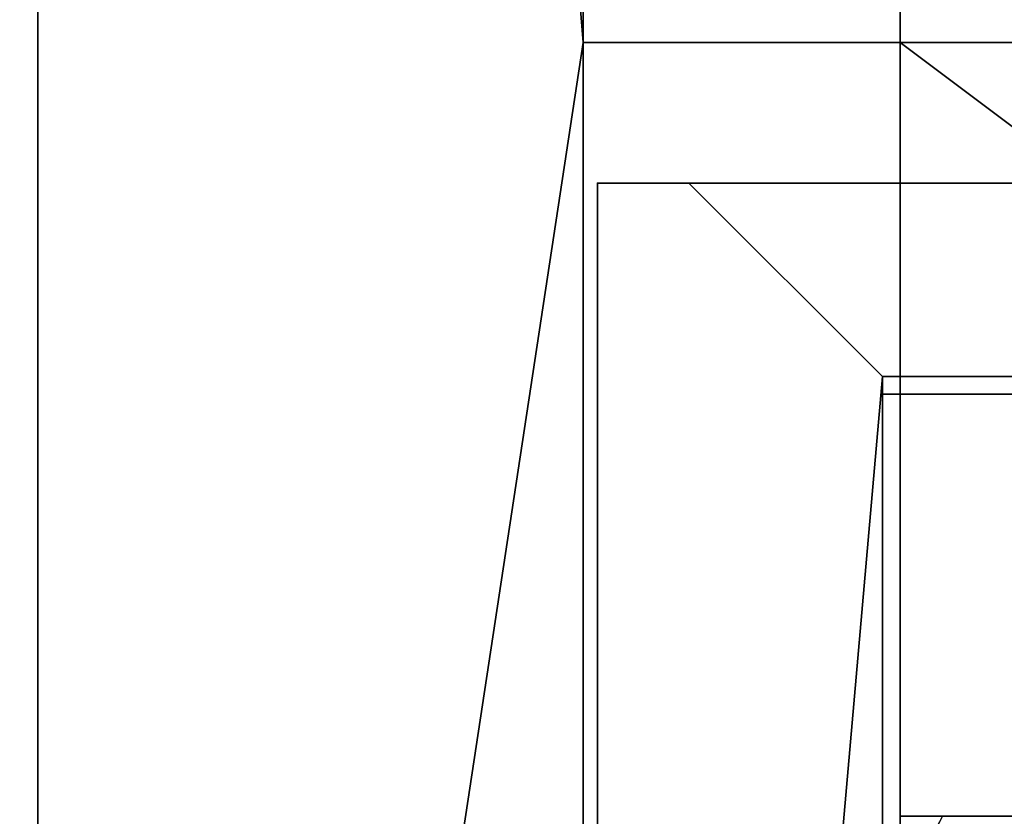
# Model space of a CAD drawing. Header units: millimetres. Extents: x -590 to 3690, y -120 to 127.
# Tile 302 of 656: x 1000 to 1014, y 5 to 16. Entities that reach past the tile are written whole.
import ezdxf

# ---------------------------------------------------------------- set-up
doc = ezdxf.new("R2010")
doc.units = ezdxf.units.MM
doc.layers.add('152', color=7, linetype='Continuous', true_color=0xffffff)

# ---------------------------------------------------------------- blocks, each defined once
blk = doc.blocks.new('UG_SURFACE_002')
at = {"layer": '152', "color": 252, "linetype": 'Continuous', "lineweight": 35}
for points in [[(2165, -31.2, 2203), (2165, 108.2, 2203), (835, 108.2, 2203), (835, -31.2, 2203)], [(985, -31.2, 2053), (985, 108.2, 2053), (2015, 108.2, 2053), (2015, -31.2, 2053)]]:
    blk.add_3dface(points, dxfattribs=at)
blk = doc.blocks.new('UG_SURFACE_095')
at = {"layer": '152', "color": 254, "linetype": 'Continuous', "lineweight": 35}
for points in [[(1000.25, 111.75, 2033.25), (1008, 16, 2025.5), (1008, 81, 2025.5)], [(1008, 16, 2025.5), (1000.25, 111.75, 2033.25), (1000.25, -35, 2033.25)], [(1000.25, -35, -7), (1000.25, 111.75, -7), (1008, 16, -7)], [(1008, 81, -7), (1008, 16, -7), (1000.25, 111.75, -7)], [(1000.25, -35, 2033.25), (1000.25, 111.75, 2033.25), (1000.25, 111.75, -7), (1000.25, -35, -7)], [(1024.19, 107.052, -7), (1024.25, 106.75, -7), (1020.5, 13, -7), (1012.5, 81, -7)], [(1012.5, 81, 2021), (1024.25, 5, 2009.25), (1024.25, 106.75, 2009.25), (1024.202, 107.05, 2009.298)], [(1012.5, 81, 2021), (1008, 81, 2025.5), (1008, 16, 2025.5), (1012.5, 16, 2021)], [(1012.5, 16, -7), (1008, 16, -7), (1008, 81, -7), (1012.5, 81, -7)], [(1024.25, 5, 2009.25), (1012.5, 81, 2021), (1020.5, 13, 2013)], [(1016.5, 13, 2017), (1020.5, 13, 2013), (1012.5, 81, 2021), (1012.5, 16, 2021)], [(1012.5, 81, -7), (1020.5, 13, -7), (1016.5, 13, -7), (1012.5, 16, -7)], [(1000.25, -35, 2033.25), (1006, -35, 2027.5), (1008, -33, 2025.5), (1008, 16, 2025.5)], [(1008, 16, -7), (1008, -33, -7), (1006, -35, -7), (1000.25, -35, -7)], [(1008, 16, 2025.5), (1008, -33, 2025.5), (1008, -33, -7), (1008, 16, -7)], [(1012.5, 16, 2021), (1008, 16, 2025.5), (1008, 16, -7), (1012.5, 16, -7)], [(1012.5, 5, 2021), (1012.5, 16, 2021), (1012.5, 16, -7), (1012.5, 5, -7)], [(1012.5, 16, 2021), (1012.5, 5, 2021), (1016.5, 5, 2017), (1016.5, 13, 2017)], [(1016.5, 13, -7), (1016.5, 5, -7), (1012.5, 5, -7), (1012.5, 16, -7)]]:
    blk.add_3dface(points, dxfattribs=at)
blk = doc.blocks.new('UG_SURFACE_097')
at = {"layer": '152', "color": 254, "linetype": 'Continuous', "lineweight": 35}
for points in [[(1000.25, -35, 2033.25), (1000.25, 111.75, 2033.25), (1008, 16, 2025.5)], [(1008, 81, 2025.5), (1008, 16, 2025.5), (1000.25, 111.75, 2033.25)], [(1999.75, -35, 2033.25), (1999.75, 111.75, 2033.25), (1000.25, 111.75, 2033.25), (1000.25, -35, 2033.25)], [(1024.25, 106.75, 2009.25), (1024.25, 5, 2009.25), (1012.5, 81, 2021), (1012.5, 111.75, 2021)], [(1012.5, 16, 2021), (1008, 16, 2025.5), (1008, 81, 2025.5), (1012.5, 81, 2021)], [(1012.5, 16, 2021), (1012.5, 81, 2021), (1020.5, 13, 2013), (1016.5, 13, 2017)], [(1020.5, 13, 2013), (1012.5, 81, 2021), (1024.25, 5, 2009.25)], [(1008, 16, 2025.5), (1008, -33, 2025.5), (1006, -35, 2027.5), (1000.25, -35, 2033.25)], [(1992, 16, 2025.5), (1992, -33, 2025.5), (1008, -33, 2025.5), (1008, 16, 2025.5)], [(1992, 16, 2025.5), (1008, 16, 2025.5), (1012.5, 16, 2021), (1987.5, 16, 2021)], [(1987.5, 5, 2021), (1987.5, 16, 2021), (1012.5, 16, 2021), (1012.5, 5, 2021)], [(1016.5, 13, 2017), (1016.5, 5, 2017), (1012.5, 5, 2021), (1012.5, 16, 2021)]]:
    blk.add_3dface(points, dxfattribs=at)
blk = doc.blocks.new('UG_SURFACE_131')
at = {"layer": '152', "color": 7, "linetype": 'Continuous', "lineweight": 35}
for points in [[(1012.25, -47, -7), (1012.25, 11, -7), (1012.5, 11, -7), (1012.5, -47, -7)], [(1012.25, 11, -7), (1012.25, -47, -7), (1012.25, -47, 2021.25), (1012.25, 11, 2021.25)], [(1012.25, 11, 2021.25), (1012.5, 11, 2021), (1012.5, 11, -7), (1012.25, 11, -7)], [(1012.5, -47, 2021), (1012.5, 11, 2021), (1012.25, 11, 2021.25), (1012.25, -47, 2021.25)], [(1012.5, 11, 2021), (1012.5, -47, 2021), (1012.5, -47, -7), (1012.5, 11, -7)]]:
    blk.add_3dface(points, dxfattribs=at)
blk = doc.blocks.new('UG_SURFACE_132')
at = {"layer": '152', "color": 14, "linetype": 'Continuous', "lineweight": 35}
for points in [[(1008.2, -35, 2025.3), (1008.2, 14, 2025.3), (1008.2, 14, -7), (1008.2, -35, -7)], [(1009.5, 14, 2024), (1009.5, 14, -7), (1008.2, 14, -7), (1008.2, 14, 2025.3)], [(1008.2, -35, -7), (1008.2, 14, -7), (1009.5, 14, -7), (1012.25, 11.25, -7)], [(1012.25, 11.25, 2021.25), (1009.5, 14, 2024), (1008.2, 14, 2025.3), (1008.2, -35, 2025.3)], [(1009.5, 14, 2024), (1012.25, 11.25, 2021.25), (1012.25, 11.25, -7), (1009.5, 14, -7)], [(1012.25, 11.25, -7), (1012.25, -47, -7), (1008.2, -35, -7)], [(1008.2, -35, 2025.3), (1012.25, -47, 2021.25), (1012.25, 11.25, 2021.25)], [(1012.25, 11.25, 2021.25), (1012.25, -47, 2021.25), (1012.25, -47, -7), (1012.25, 11.25, -7)]]:
    blk.add_3dface(points, dxfattribs=at)
blk = doc.blocks.new('UG_SURFACE_135')
at = {"layer": '152', "color": 14, "linetype": 'Continuous', "lineweight": 35}
for points in [[(1991.8, 14, 2025.3), (1990.5, 14, 2024), (1009.5, 14, 2024), (1008.2, 14, 2025.3)], [(1991.8, -35, 2025.3), (1991.8, 14, 2025.3), (1008.2, 14, 2025.3), (1008.2, -35, 2025.3)], [(1008.2, -35, 2025.3), (1008.2, 14, 2025.3), (1009.5, 14, 2024), (1012.25, 11.25, 2021.25)], [(1990.5, 14, 2024), (1987.75, 11.25, 2021.25), (1012.25, 11.25, 2021.25), (1009.5, 14, 2024)], [(1012.25, 11.25, 2021.25), (1012.25, -47, 2021.25), (1008.2, -35, 2025.3)], [(1987.75, 11.25, 2021.25), (1987.75, -47, 2021.25), (1012.25, -47, 2021.25), (1012.25, 11.25, 2021.25)]]:
    blk.add_3dface(points, dxfattribs=at)
blk = doc.blocks.new('UG_SURFACE_136')
at = {"layer": '152', "color": 7, "linetype": 'Continuous', "lineweight": 35}
for points in [[(1012.25, 11, 2021.25), (1012.25, -47, 2021.25), (1987.75, -47, 2021.25), (1987.75, 11, 2021.25)], [(1987.5, 11, 2021), (1012.5, 11, 2021), (1012.25, 11, 2021.25), (1987.75, 11, 2021.25)], [(1012.25, -47, 2021.25), (1012.25, 11, 2021.25), (1012.5, 11, 2021), (1012.5, -47, 2021)], [(1987.5, 11, 2021), (1987.5, -47, 2021), (1012.5, -47, 2021), (1012.5, 11, 2021)]]:
    blk.add_3dface(points, dxfattribs=at)

msp = doc.modelspace()

# ---------------------------------------------------------------- linework, layer by layer
at = {"layer": '152', "color": 252, "linetype": 'Continuous', "lineweight": -3, "true_color": 0x939598}
for p, q in [((1000.25, -35, 2033.25), (1000.25, 111.75, 2033.25)), ((1000.25, -35, 2033.25), (1000.25, 111.75, 2033.25)), ((1000.25, -35, -7), (1000.25, 111.75, -7)), ((1012.5, 16, 2021), (1008, 16, 2025.5)), ((1008, 16, 2025.5), (1008, -33, 2025.5)), ((1008, 16, 2025.5), (1008, 16, -7)), ((1008, 16, -7), (1008, -33, -7)), ((1008, 16, 2025.5), (1008, -33, 2025.5)), ((1008, 16, 2025.5), (1012.5, 16, 2021)), ((1012.5, 16, -7), (1008, 16, -7)), ((1992, 16, 2025.5), (1008, 16, 2025.5)), ((1987.5, 16, 2021), (1012.5, 16, 2021)), ((1012.5, 5, -7), (1012.5, 16, -7)), ((1012.5, 5, 2021), (1012.5, 16, 2021)), ((1012.5, 16, 2021), (1012.5, 16, -7)), ((1012.5, 5, 2021), (1012.5, 16, 2021)), ((1008.2, 14, -7), (1009.5, 14, -7)), ((1008.2, -35, 2025.3), (1008.2, 14, 2025.3)), ((1008.2, 14, 2025.3), (1008.2, 14, -7)), ((1008.2, -35, 2025.3), (1008.2, 14, 2025.3)), ((1991.8, 14, 2025.3), (1008.2, 14, 2025.3)), ((1009.5, 14, 2024), (1008.2, 14, 2025.3)), ((1008.2, 14, 2025.3), (1009.5, 14, 2024)), ((1008.2, -35, -7), (1008.2, 14, -7)), ((1009.5, 14, 2024), (1012.25, 11.25, 2021.25)), ((1012.25, 11.25, 2021.25), (1009.5, 14, 2024)), ((1990.5, 14, 2024), (1009.5, 14, 2024)), ((1009.5, 14, 2024), (1009.5, 14, -7)), ((1009.5, 14, -7), (1012.25, 11.25, -7)), ((1012.25, 11.25, 2021.25), (1012.25, 11.25, -7)), ((1012.25, 11.25, -7), (1012.25, -47, -7)), ((1987.75, 11.25, 2021.25), (1012.25, 11.25, 2021.25)), ((1012.25, 11.25, 2021.25), (1012.25, -47, 2021.25)), ((1012.25, 11.25, 2021.25), (1012.25, -47, 2021.25)), ((1012.25, 11, 2021.25), (1012.25, -47, 2021.25)), ((1987.75, 11, 2021.25), (1012.25, 11, 2021.25)), ((1012.25, 11, -7), (1012.25, -47, -7)), ((1012.5, 11, -7), (1012.25, 11, -7)), ((1012.25, 11, 2021.25), (1012.5, 11, 2021)), ((1012.25, 11, 2021.25), (1012.25, 11, -7)), ((1012.5, 11, 2021), (1012.25, 11, 2021.25)), ((1012.25, 11, 2021.25), (1012.25, -47, 2021.25)), ((1987.5, 11, 2021), (1012.5, 11, 2021)), ((1012.5, 11, 2021), (1012.5, -47, 2021)), ((1012.5, 11, 2021), (1012.5, -47, 2021)), ((1012.5, 11, -7), (1012.5, -47, -7)), ((1012.5, 11, 2021), (1012.5, 11, -7)), ((1016.5, 5, 2017), (1012.5, 5, 2021)), ((1012.5, 5, 2021), (1016.5, 5, 2017)), ((1987.5, 5, 2021), (1012.5, 5, 2021)), ((1016.5, 5, -7), (1012.5, 5, -7)), ((1012.5, 5, 2021), (1012.5, 5, -7)), ((1016.5, 5, 2017), (1013.104, 5, 2020.396)), ((1013.104, 5, 2020.396), (1016.5, 5, 2017)), ((1016.5, 5, -7), (1013.104, 5, -7)), ((1986.896, 5, 2020.396), (1013.104, 5, 2020.396)), ((1013.104, 5, 2020.396), (1013.104, 5, -7))]:
    msp.add_line(p, q, dxfattribs=at)
msp.add_rational_spline([(1013.104, 5, 2020.396), (1013.026, 4.84, 2020.474), (1012.932, 4.689, 2020.568), (1012.822, 4.549, 2020.678), (1012.698, 4.422, 2020.802)], [1, 0.993658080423, 0.991544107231, 0.993658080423, 1], degree=4, dxfattribs=at)
msp.add_open_spline([(1012.698, 4.422, 2020.802), (1012.742, 4.467, 2020.758), (1012.785, 4.515, 2020.715), (1012.868, 4.616, 2020.632), (1012.908, 4.67, 2020.592), (1013.003, 4.811, 2020.497), (1013.056, 4.903, 2020.444), (1013.104, 5, 2020.396)], degree=3, knots=[0, 0, 0, 0, 0.283225, 0.283225, 0.566534, 0.566534, 1, 1, 1, 1], dxfattribs=at)

# ---------------------------------------------------------------- block references
for name in ['UG_SURFACE_095', 'UG_SURFACE_097', 'UG_SURFACE_002', 'UG_SURFACE_132', 'UG_SURFACE_135', 'UG_SURFACE_131', 'UG_SURFACE_136']:
    msp.add_blockref(name, (0, 0), dxfattribs=at)

doc.saveas('drawing.dxf')
